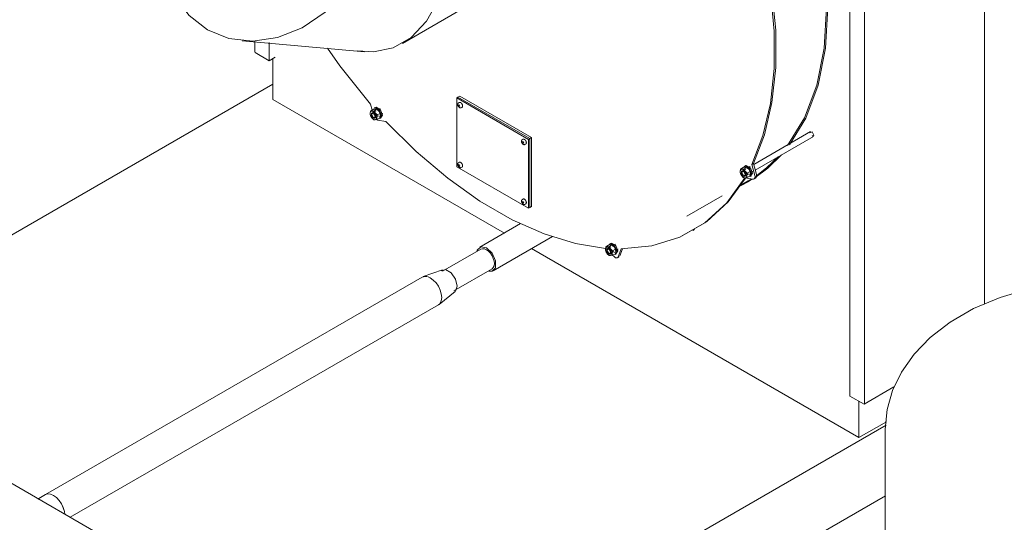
# Model space of a CAD drawing. Header units: metres. Extents: x -54598 to 1827199, y -329446 to -256744.
# Tile 290 of 474: x 195783 to 197531, y -287510 to -286617. Entities that reach past the tile are written whole.
import ezdxf

# ---------------------------------------------------------------- set-up
doc = ezdxf.new("R2010")
doc.units = ezdxf.units.M
for name, color, linetype, lineweight in [('A-WALL', 113, 'Continuous', 20), ('G-IMPT', 8, 'Continuous', 9), ('M-EQPM', 7, 'Continuous', 20), ('M-HVAC-DUCT', 70, 'Continuous', 20), ('P-PIPE', 7, 'Continuous', 20)]:
    doc.layers.add(name, color=color, linetype=linetype, lineweight=lineweight)

# ---------------------------------------------------------------- blocks, each defined once
blk = doc.blocks.new('PREXTHERM RSW 1890 - Гайка 12_dwg-571543-AKS11')
at = {"layer": 'G-IMPT'}
for p, q in [((-26942.3, 7685.1), (-26947.3, 7682.2)), ((-26945, 7675.5), (-26946.2, 7674.8)), ((-26941.3, 7682.8), (-26941.4, 7680.5)), ((-26941.3, 7682.8), (-26936.2, 7685.7)), ((-26935.2, 7675.2), (-26930.2, 7678.1)), ((-26936.4, 7670), (-26938, 7672.6)), ((-26935.2, 7667.2), (-26930.2, 7670.1))]:
    blk.add_line(p, q, dxfattribs=at)
for points in [[(-26947.3, 7682.2, 0), (-26947.8, 7677.9, 0), (-26947.3, 7674.2, 0)], [(-26941.9, 7681, 0), (-26944.5, 7681.8, 0), (-26946.5, 7681.1, 0), (-26947.6, 7679.1, 0), (-26947.6, 7676.1, 0), (-26946.5, 7672.7, 0), (-26944.4, 7669.7, 0), (-26941.9, 7667.6, 0)], [(-26941.3, 7682.8, 0), (-26944.8, 7682.2, 0), (-26947.3, 7682.2, 0)], [(-26947.3, 7674.2, 0), (-26944.8, 7670.1, 0), (-26941.3, 7666.6, 0)], [(-26941.9, 7678.7, 0), (-26943.2, 7679.2, 0), (-26944.4, 7679.1, 0), (-26945.2, 7678.4, 0), (-26945.7, 7677.2, 0), (-26945.7, 7675.7, 0), (-26945.2, 7674, 0), (-26944.4, 7672.4, 0), (-26943.2, 7670.9, 0), (-26941.9, 7669.9, 0)], [(-26942.3, 7685.1, 0), (-26938.7, 7685.7, 0), (-26936.2, 7685.7, 0)], [(-26942, 7678.5, 0), (-26941.7, 7681.4, 0), (-26941.8, 7682.6, 0)], [(-26941.9, 7681, 0), (-26939.4, 7678.9, 0), (-26937.4, 7675.9, 0), (-26936.2, 7672.5, 0), (-26936.2, 7669.5, 0), (-26937.4, 7667.5, 0), (-26939.4, 7666.8, 0), (-26941.9, 7667.6, 0)], [(-26938.2, 7672.9, 0), (-26938.6, 7674.6, 0), (-26939.5, 7676.3, 0), (-26940.6, 7677.7, 0), (-26941.9, 7678.7, 0)], [(-26935.2, 7675.2, 0), (-26938.8, 7678.7, 0), (-26941.3, 7682.8, 0)], [(-26936.2, 7685.7, 0), (-26932.7, 7682.2, 0), (-26930.2, 7678.1, 0)], [(-26935.2, 7667.2, 0), (-26935.8, 7670.9, 0), (-26935.2, 7675.2, 0)], [(-26930.2, 7678.1, 0), (-26929.6, 7674.4, 0), (-26930.2, 7670.1, 0)], [(-26941.9, 7669.9, 0), (-26940.6, 7669.4, 0), (-26939.5, 7669.5, 0), (-26938.6, 7670.2, 0), (-26938.2, 7671.4, 0), (-26938.1, 7672.1, 0)], [(-26941.3, 7666.6, 0), (-26938.8, 7666.6, 0), (-26935.2, 7667.2, 0)]]:
    blk.add_polyline3d(points, dxfattribs=at)
blk = doc.blocks.new('PREXTHERM RSW 1890 - Гайка 12_dwg-V1-AKS11')
at = {"layer": 'G-IMPT'}
for p, q in [((-27360, 7926.3), (-27365.1, 7923.4)), ((-27359, 7924), (-27359.1, 7921.7)), ((-27359, 7924), (-27354, 7926.9)), ((-27353, 7916.4), (-27347.9, 7919.3)), ((-27362.7, 7916.7), (-27363.9, 7916)), ((-27354.2, 7911.2), (-27355.7, 7913.8)), ((-27353, 7908.4), (-27347.9, 7911.3))]:
    blk.add_line(p, q, dxfattribs=at)
for points in [[(-27365.1, 7923.4, 0), (-27365.6, 7919.1, 0), (-27365.1, 7915.4, 0)], [(-27359.7, 7922.2, 0), (-27362.2, 7923, 0), (-27364.3, 7922.3, 0), (-27365.4, 7920.3, 0), (-27365.4, 7917.3, 0), (-27364.3, 7913.9, 0), (-27362.2, 7910.9, 0), (-27359.7, 7908.8, 0)], [(-27359, 7924, 0), (-27362.6, 7923.4, 0), (-27365.1, 7923.4, 0)], [(-27359.7, 7919.9, 0), (-27361, 7920.4, 0), (-27362.2, 7920.3, 0), (-27363, 7919.6, 0), (-27363.5, 7918.4, 0), (-27363.5, 7916.9, 0), (-27363, 7915.2, 0), (-27362.2, 7913.6, 0), (-27361, 7912.1, 0), (-27359.7, 7911.1, 0)], [(-27360, 7926.3, 0), (-27356.5, 7926.9, 0), (-27354, 7926.9, 0)], [(-27359.8, 7919.7, 0), (-27359.5, 7922.6, 0), (-27359.6, 7923.8, 0)], [(-27359.7, 7922.2, 0), (-27357.2, 7920.1, 0), (-27355.1, 7917.1, 0), (-27354, 7913.7, 0), (-27354, 7910.7, 0), (-27355.1, 7908.7, 0), (-27357.2, 7908, 0), (-27359.7, 7908.8, 0)], [(-27355.9, 7914.1, 0), (-27356.4, 7915.8, 0), (-27357.2, 7917.5, 0), (-27358.4, 7918.9, 0), (-27359.7, 7919.9, 0)], [(-27353, 7916.4, 0), (-27356.5, 7919.9, 0), (-27359, 7924, 0)], [(-27354, 7926.9, 0), (-27350.4, 7923.4, 0), (-27347.9, 7919.3, 0)], [(-27347.9, 7919.3, 0), (-27347.4, 7915.6, 0), (-27347.9, 7911.3, 0)], [(-27365.1, 7915.4, 0), (-27362.6, 7911.3, 0), (-27359, 7907.8, 0)], [(-27359.7, 7911.1, 0), (-27358.4, 7910.6, 0), (-27357.2, 7910.7, 0), (-27356.4, 7911.4, 0), (-27355.9, 7912.6, 0), (-27355.9, 7913.3, 0)], [(-27359, 7907.8, 0), (-27356.6, 7907.8, 0), (-27353, 7908.4, 0)], [(-27353, 7908.4, 0), (-27353.5, 7912.1, 0), (-27353, 7916.4, 0)]]:
    blk.add_polyline3d(points, dxfattribs=at)
blk = doc.blocks.new('PREXTHERM RSW 1890 - Гайка 12_dwg-V2-AKS11')
at = {"layer": 'G-IMPT'}
for p, q in [((-26703.2, 7823.2), (-26708.2, 7820.2)), ((-26705.9, 7813.5), (-26707.1, 7812.8)), ((-26702.2, 7820.8), (-26702.3, 7818.6)), ((-26702.2, 7820.8), (-26697.1, 7823.7)), ((-26696.1, 7813.3), (-26691.1, 7816.2)), ((-26697.4, 7808), (-26698.9, 7810.7)), ((-26696.1, 7805.2), (-26691.1, 7808.1))]:
    blk.add_line(p, q, dxfattribs=at)
for points in [[(-26708.2, 7820.2, 0), (-26708.8, 7815.9, 0), (-26708.2, 7812.2, 0)], [(-26702.9, 7819.1, 0), (-26705.4, 7819.9, 0), (-26707.4, 7819.2, 0), (-26708.5, 7817.1, 0), (-26708.5, 7814.1, 0), (-26707.4, 7810.8, 0), (-26705.4, 7807.7, 0), (-26702.9, 7805.6, 0)], [(-26702.2, 7820.8, 0), (-26705.7, 7820.2, 0), (-26708.2, 7820.2, 0)], [(-26702.9, 7816.7, 0), (-26704.2, 7817.2, 0), (-26705.3, 7817.1, 0), (-26706.2, 7816.5, 0), (-26706.6, 7815.3, 0), (-26706.6, 7813.7, 0), (-26706.2, 7812, 0), (-26705.3, 7810.4, 0), (-26704.2, 7808.9, 0), (-26702.9, 7807.9, 0)], [(-26703.2, 7823.2, 0), (-26699.6, 7823.7, 0), (-26697.1, 7823.7, 0)], [(-26703, 7816.5, 0), (-26702.7, 7819.4, 0), (-26702.7, 7820.6, 0)], [(-26702.9, 7819.1, 0), (-26700.3, 7817, 0), (-26698.3, 7813.9, 0), (-26697.2, 7810.6, 0), (-26697.2, 7807.6, 0), (-26698.3, 7805.5, 0), (-26700.3, 7804.8, 0), (-26702.9, 7805.6, 0)], [(-26699.1, 7810.9, 0), (-26699.5, 7812.6, 0), (-26700.4, 7814.3, 0), (-26701.5, 7815.7, 0), (-26702.9, 7816.7, 0)], [(-26696.1, 7813.3, 0), (-26699.7, 7816.7, 0), (-26702.2, 7820.8, 0)], [(-26697.1, 7823.7, 0), (-26693.6, 7820.3, 0), (-26691.1, 7816.2, 0)], [(-26696.1, 7805.2, 0), (-26696.7, 7808.9, 0), (-26696.1, 7813.3, 0)], [(-26691.1, 7816.2, 0), (-26690.6, 7812.5, 0), (-26691.1, 7808.1, 0)], [(-26708.2, 7812.2, 0), (-26705.8, 7808.1, 0), (-26703.4, 7805.6, 0)], [(-26702.9, 7807.9, 0), (-26701.5, 7807.4, 0), (-26700.4, 7807.5, 0), (-26699.5, 7808.2, 0), (-26699.1, 7809.4, 0), (-26699, 7810.1, 0)], [(-26702.2, 7804.7, 0), (-26699.7, 7804.6, 0), (-26696.1, 7805.2, 0)]]:
    blk.add_polyline3d(points, dxfattribs=at)
blk = doc.blocks.new('PREXTHERM RSW 1890 - PREXTHERM RSW 1890-566327-AKS11')
at = {"layer": 'M-EQPM'}
for p, q in [((-26513.8, 8671.4), (-26513.8, 7417.3)), ((-26488.3, 7403.2), (-26488.3, 8656.1)), ((-27570.5, 8047.1), (-27570.5, 8028)), ((-27545, 8012.7), (-27545, 8044.8)), ((-27569.9, 8027.1), (-27545, 8012.7)), ((-27534.1, 8019), (-27545, 8012.7)), ((-27538.2, 7944), (-27538.2, 8016.6)), ((-27538.2, 7944), (-27127.2, 7706.7)), ((-27365.1, 7935.7), (-27362.2, 7925.1)), ((-27209.7, 7947.8), (-27211.8, 7946.6)), ((-27084.6, 7873.1), (-27211.8, 7946.6)), ((-27211.8, 7946.6), (-27211.8, 7824.1)), ((-27206.2, 7949.9), (-27209.7, 7947.8)), ((-27209.7, 7947.8), (-27082.4, 7874.4)), ((-27082.4, 7874.4), (-27209.7, 7947.8)), ((-27207.8, 7938.4), (-27209.1, 7937.4)), ((-27206.2, 7949.9), (-27078.9, 7876.4)), ((-27355.8, 7923.5), (-27362.2, 7919.8)), ((-27361, 7920.4), (-27360.6, 7919)), ((-27360, 7923.8), (-27359.9, 7921.9)), ((-27358.2, 7920.7), (-27358.3, 7922)), ((-27356.5, 7929.5), (-27357.9, 7928.7)), ((-27356.1, 7925.7), (-27356.8, 7925.2)), ((-27348.1, 7928), (-27353.7, 7924.7)), ((-27348.7, 7916.1), (-27343.1, 7919.3)), ((-27204.3, 7929.1), (-27202.8, 7929.8)), ((-27357.2, 7911.2), (-27350.8, 7914.9)), ((-27353.9, 7907.7), (-27352.4, 7907.3)), ((-27352.4, 7907.3), (-27337.5, 7904.9)), ((-27349.8, 7913.1), (-27349.1, 7913.5)), ((-27348.9, 7910), (-27345.2, 7915.3)), ((-27347.5, 7910.8), (-27343.8, 7916.1)), ((-27347.4, 7910.5), (-27346, 7911.3)), ((-26583.7, 7886.9), (-26684.7, 7828.6)), ((-27094.6, 7873), (-27096, 7872.1)), ((-27084.6, 7873.1), (-27082.4, 7874.4)), ((-27084.6, 7750.7), (-27084.6, 7873.1)), ((-27082.4, 7874.4), (-27078.9, 7876.4)), ((-27082.4, 7874.4), (-27082.4, 7751.9)), ((-27082.4, 7751.9), (-27082.4, 7874.4)), ((-27078.9, 7876.4), (-27078.9, 7753.9)), ((-26682.1, 7818.6), (-26578.7, 7878.2)), ((-26581.2, 7878.5), (-26577.7, 7880.5)), ((-27091.2, 7863.8), (-27089.7, 7864.5)), ((-27207.8, 7832.2), (-27209.1, 7831.3)), ((-27211.8, 7824.1), (-27084.6, 7750.7)), ((-27204.3, 7823), (-27202.8, 7823.6)), ((-26699, 7820.3), (-26705.4, 7816.7)), ((-26703.2, 7820.6), (-26703, 7818.8)), ((-26701.3, 7817.6), (-26701.4, 7818.9)), ((-26699.6, 7826.3), (-26701, 7825.5)), ((-26699.3, 7822.5), (-26700, 7822.1)), ((-26691.2, 7824.8), (-26696.9, 7821.6)), ((-26691.9, 7812.9), (-26686.2, 7816.2)), ((-26685.2, 7830.3), (-26688, 7828.7)), ((-26682.7, 7808.8), (-26688, 7828.7)), ((-26685.2, 7830.3), (-26679.9, 7810.4)), ((-26708.8, 7791.2), (-26694.6, 7799.4)), ((-26706.2, 7793.1), (-26689.3, 7802.5)), ((-26700.7, 7804.7), (-26686.1, 7802.4)), ((-26700.4, 7808), (-26694, 7811.7)), ((-26693.4, 7798.4), (-26692.4, 7799)), ((-26693, 7809.9), (-26692.3, 7810.4)), ((-26692.1, 7806.9), (-26688.4, 7812.1)), ((-26690.7, 7807.7), (-26686.9, 7813)), ((-26690.5, 7807.3), (-26689.1, 7808.1)), ((-26684, 7802.7), (-26681.2, 7804.3)), ((-27094.6, 7766.9), (-27096, 7765.9)), ((-26803.5, 7736.5), (-26740.9, 7772.6)), ((-27091.2, 7757.7), (-27089.7, 7758.3)), ((-27082.4, 7751.9), (-27084.6, 7750.7)), ((-27078.9, 7753.9), (-27082.4, 7751.9)), ((-27098.5, 7723.6), (-27171.2, 7681.6)), ((-26792.5, 7711.2), (-26789.7, 7712.8)), ((-27147.1, 7639.7), (-27041.8, 7700.5)), ((-27079.4, 7679.1), (-26498, 7343.4)), ((-26946.6, 7678.8), (-26944.6, 7676.8)), ((-26938.1, 7682.3), (-26944.4, 7678.6)), ((-26942.3, 7682.6), (-26942.1, 7680.7)), ((-26938.7, 7688.3), (-26940.1, 7687.5)), ((-26939.4, 7670), (-26933.1, 7673.7)), ((-26938.4, 7684.5), (-26939.1, 7684)), ((-26930.3, 7686.8), (-26935.9, 7683.5)), ((-26931.1, 7668.8), (-26927.4, 7674.1)), ((-26930.9, 7674.9), (-26925.3, 7678.1)), ((-26929.7, 7669.6), (-26926, 7674.9)), ((-26925.5, 7664.7), (-26920.2, 7678.4)), ((-26917.9, 7678.7), (-26922.6, 7666.3)), ((-26939.4, 7671.7), (-26937.7, 7669.9)), ((-26935.3, 7667.5), (-26932.7, 7664.9)), ((-26932.1, 7671.9), (-26931.4, 7672.3)), ((-26929.6, 7669.3), (-26928.2, 7670.1)), ((-26926.8, 7663), (-26923.9, 7664.7)), ((-26488.5, 7402.9), (-26435.7, 7433.4)), ((-26513.8, 7417.3), (-26488.9, 7402.9)), ((-26498, 7408.2), (-26498, 7343.4)), ((-26498, 7343.4), (-26449, 7371.7))]:
    blk.add_line(p, q, dxfattribs=at)
for points in [[(-26688, 7828.7, 0), (-26668.4, 7879.7, 0), (-26655.1, 7936.7, 0), (-26648.5, 7998.7, 0), (-26648.5, 8065.1, 0), (-26655.1, 8134.9, 0), (-26668.4, 8207.2, 0), (-26688, 8280.9, 0)], [(-26685.2, 8282.5, 0), (-26665.6, 8208.8, 0), (-26652.3, 8136.5, 0), (-26645.6, 8066.8, 0), (-26645.6, 8000.4, 0), (-26652.3, 7938.3, 0), (-26665.6, 7881.3, 0), (-26685.2, 7830.3, 0)], [(-26624.5, 7861.9, 0), (-26594.7, 7911.2, 0), (-26572.9, 7969.3, 0), (-26559.7, 8035, 0), (-26555.3, 8107.3, 0)], [(-26620.9, 7863.5, 0), (-26592.3, 7911, 0), (-26570.5, 7969.2, 0), (-26557.3, 8035.1, 0), (-26552.9, 8107.5, 0)], [(-27441.5, 8035, 0), (-27419.3, 8003.7, 0), (-27365.1, 7935.7, 0)], [(-27209.1, 7937.4, 0), (-27209.2, 7937.3, 0), (-27209.3, 7937.2, 0), (-27209.4, 7937.1, 0), (-27209.5, 7937, 0), (-27209.6, 7936.9, 0), (-27209.7, 7936.8, 0), (-27209.8, 7936.6, 0), (-27209.8, 7936.5, 0), (-27209.9, 7936.4, 0), (-27209.9, 7936.2, 0), (-27210, 7936.1, 0), (-27210, 7935.9, 0), (-27210.1, 7935.8, 0), (-27210.1, 7935.7, 0), (-27210.1, 7935.5, 0), (-27210.1, 7935.3, 0), (-27210.1, 7935.2, 0), (-27210.1, 7935, 0), (-27210.1, 7934.9, 0), (-27210.1, 7934.7, 0), (-27210.1, 7934.6, 0), (-27210.1, 7934.4, 0), (-27210.1, 7934.2, 0), (-27210, 7934.1, 0), (-27210, 7933.9, 0), (-27210, 7933.7, 0), (-27209.9, 7933.6, 0), (-27209.9, 7933.4, 0), (-27209.8, 7933.2, 0), (-27209.8, 7933.1, 0), (-27209.7, 7932.9, 0), (-27209.6, 7932.7, 0), (-27209.6, 7932.6, 0), (-27209.5, 7932.4, 0), (-27209.4, 7932.3, 0), (-27209.3, 7932.1, 0), (-27209.3, 7931.9, 0), (-27209.2, 7931.8, 0), (-27209.1, 7931.6, 0), (-27209, 7931.5, 0), (-27208.9, 7931.3, 0), (-27208.8, 7931.2, 0), (-27208.7, 7931, 0), (-27208.6, 7930.9, 0), (-27208.5, 7930.8, 0), (-27208.4, 7930.6, 0), (-27208.2, 7930.5, 0), (-27208.1, 7930.4, 0), (-27208, 7930.3, 0), (-27207.9, 7930.1, 0), (-27207.7, 7930, 0), (-27207.6, 7929.9, 0), (-27207.5, 7929.8, 0), (-27207.4, 7929.7, 0), (-27207.2, 7929.6, 0), (-27207.1, 7929.5, 0), (-27207, 7929.4, 0), (-27206.9, 7929.4, 0)], [(-27207.8, 7938.4, 0), (-27207.7, 7938.4, 0), (-27207.5, 7938.5, 0), (-27207.4, 7938.6, 0), (-27207.3, 7938.6, 0), (-27207.2, 7938.7, 0), (-27207, 7938.7, 0), (-27206.9, 7938.7, 0), (-27206.7, 7938.7, 0), (-27206.6, 7938.7, 0), (-27206.5, 7938.7, 0), (-27206.3, 7938.7, 0), (-27206.2, 7938.7, 0), (-27206, 7938.7, 0), (-27205.9, 7938.7, 0), (-27205.7, 7938.6, 0), (-27205.6, 7938.6, 0), (-27205.5, 7938.5, 0), (-27205.3, 7938.5, 0), (-27205.2, 7938.4, 0), (-27205, 7938.3, 0), (-27204.9, 7938.3, 0), (-27204.9, 7938.2, 0)], [(-27202.8, 7929.8, 0), (-27202.7, 7929.8, 0), (-27202.6, 7929.9, 0), (-27202.5, 7930, 0), (-27202.4, 7930.1, 0), (-27202.3, 7930.2, 0), (-27202.2, 7930.3, 0), (-27202.1, 7930.4, 0), (-27202, 7930.5, 0), (-27201.9, 7930.6, 0), (-27201.8, 7930.7, 0), (-27201.8, 7930.9, 0), (-27201.7, 7931, 0), (-27201.7, 7931.1, 0), (-27201.6, 7931.3, 0), (-27201.6, 7931.4, 0), (-27201.5, 7931.6, 0), (-27201.5, 7931.7, 0), (-27201.5, 7931.9, 0), (-27201.5, 7932, 0), (-27201.5, 7932.2, 0), (-27201.5, 7932.3, 0), (-27201.5, 7932.5, 0), (-27201.5, 7932.7, 0), (-27201.5, 7932.8, 0), (-27201.5, 7933, 0), (-27201.5, 7933.2, 0), (-27201.6, 7933.3, 0), (-27201.6, 7933.5, 0), (-27201.6, 7933.7, 0), (-27201.7, 7933.9, 0), (-27201.7, 7934, 0), (-27201.8, 7934.2, 0), (-27201.9, 7934.4, 0), (-27201.9, 7934.6, 0), (-27202, 7934.7, 0), (-27202.1, 7934.9, 0), (-27202.1, 7935.1, 0), (-27202.2, 7935.2, 0), (-27202.3, 7935.4, 0), (-27202.4, 7935.6, 0), (-27202.5, 7935.7, 0), (-27202.6, 7935.9, 0), (-27202.7, 7936.1, 0), (-27202.8, 7936.2, 0), (-27202.9, 7936.4, 0), (-27203, 7936.5, 0), (-27203.1, 7936.7, 0), (-27203.2, 7936.8, 0), (-27203.4, 7937, 0), (-27203.5, 7937.1, 0), (-27203.6, 7937.2, 0), (-27203.7, 7937.4, 0), (-27203.9, 7937.5, 0), (-27204, 7937.6, 0), (-27204.1, 7937.7, 0), (-27204.3, 7937.8, 0), (-27204.4, 7937.9, 0), (-27204.5, 7938, 0), (-27204.7, 7938.1, 0), (-27204.8, 7938.2, 0), (-27204.9, 7938.2, 0)], [(-27356.2, 7913.5, 0), (-27359.7, 7919.6, 0), (-27363.2, 7917.6, 0)], [(-27345.2, 7915.3, 0), (-27348.9, 7924.9, 0), (-27356.3, 7929.2, 0), (-27359, 7927.6, 0)], [(-27343.8, 7916.1, 0), (-27347.5, 7925.7, 0), (-27354.9, 7930, 0), (-27356.2, 7929.6, 0)], [(-27207.5, 7934.3, 0), (-27208.8, 7933.6, 0), (-27207.5, 7931.3, 0)], [(-27207.5, 7931.3, 0), (-27206.2, 7932, 0), (-27207.5, 7934.3, 0)], [(-27204.3, 7929.1, 0), (-27204.5, 7929.1, 0), (-27204.6, 7929, 0), (-27204.7, 7929, 0), (-27204.9, 7929, 0), (-27205, 7928.9, 0), (-27205.2, 7928.9, 0), (-27205.3, 7928.9, 0), (-27205.5, 7928.9, 0), (-27205.6, 7928.9, 0), (-27205.7, 7929, 0), (-27205.9, 7929, 0), (-27206, 7929, 0), (-27206.2, 7929.1, 0), (-27206.3, 7929.1, 0), (-27206.5, 7929.2, 0), (-27206.6, 7929.3, 0), (-27206.7, 7929.3, 0), (-27206.9, 7929.4, 0), (-27206.9, 7929.4, 0)], [(-27363.2, 7917.6, 0), (-27359.7, 7911.4, 0), (-27356.2, 7913.5, 0)], [(-27337.5, 7904.9, 0), (-27283.7, 7851.3, 0), (-27228, 7803.9, 0), (-27171.1, 7763.4, 0), (-27113.8, 7730.3, 0), (-27056.9, 7705.1, 0), (-27001.2, 7688.1, 0), (-26947.6, 7679.5, 0)], [(-26577.7, 7880.5, 0), (-26581.2, 7886.6, 0), (-26584.8, 7884.6, 0)], [(-27096, 7872.1, 0), (-27096.1, 7872, 0), (-27096.2, 7871.9, 0), (-27096.3, 7871.8, 0), (-27096.4, 7871.7, 0), (-27096.5, 7871.6, 0), (-27096.5, 7871.4, 0), (-27096.6, 7871.3, 0), (-27096.7, 7871.2, 0), (-27096.7, 7871, 0), (-27096.8, 7870.9, 0), (-27096.8, 7870.8, 0), (-27096.9, 7870.6, 0), (-27096.9, 7870.5, 0), (-27096.9, 7870.3, 0), (-27097, 7870.2, 0), (-27097, 7870, 0), (-27097, 7869.9, 0), (-27097, 7869.7, 0), (-27097, 7869.6, 0), (-27097, 7869.4, 0), (-27097, 7869.2, 0), (-27097, 7869.1, 0), (-27096.9, 7868.9, 0), (-27096.9, 7868.7, 0), (-27096.9, 7868.6, 0), (-27096.8, 7868.4, 0), (-27096.8, 7868.3, 0), (-27096.7, 7868.1, 0), (-27096.7, 7867.9, 0), (-27096.6, 7867.8, 0), (-27096.6, 7867.6, 0), (-27096.5, 7867.4, 0), (-27096.4, 7867.3, 0), (-27096.4, 7867.1, 0), (-27096.3, 7866.9, 0), (-27096.2, 7866.8, 0), (-27096.1, 7866.6, 0), (-27096, 7866.5, 0), (-27095.9, 7866.3, 0), (-27095.9, 7866.2, 0), (-27095.8, 7866, 0), (-27095.7, 7865.9, 0), (-27095.5, 7865.7, 0), (-27095.4, 7865.6, 0), (-27095.3, 7865.5, 0), (-27095.2, 7865.3, 0), (-27095.1, 7865.2, 0), (-27095, 7865.1, 0), (-27094.9, 7864.9, 0), (-27094.7, 7864.8, 0), (-27094.6, 7864.7, 0), (-27094.5, 7864.6, 0), (-27094.4, 7864.5, 0), (-27094.2, 7864.4, 0), (-27094.1, 7864.3, 0), (-27094, 7864.2, 0), (-27093.8, 7864.1, 0), (-27093.8, 7864.1, 0)], [(-27094.4, 7869, 0), (-27095.7, 7868.3, 0), (-27094.4, 7865.9, 0)], [(-27094.6, 7873, 0), (-27094.5, 7873.1, 0), (-27094.4, 7873.2, 0), (-27094.3, 7873.2, 0), (-27094.2, 7873.3, 0), (-27094, 7873.3, 0), (-27093.9, 7873.4, 0), (-27093.7, 7873.4, 0), (-27093.6, 7873.4, 0), (-27093.5, 7873.4, 0), (-27093.3, 7873.4, 0), (-27093.2, 7873.4, 0), (-27093, 7873.4, 0), (-27092.9, 7873.4, 0), (-27092.8, 7873.3, 0), (-27092.6, 7873.3, 0), (-27092.5, 7873.3, 0), (-27092.3, 7873.2, 0), (-27092.2, 7873.1, 0), (-27092, 7873.1, 0), (-27091.9, 7873, 0), (-27091.8, 7872.9, 0), (-27091.7, 7872.9, 0)], [(-27094.4, 7865.9, 0), (-27093, 7866.7, 0), (-27094.4, 7869, 0)], [(-27089.7, 7864.5, 0), (-27089.6, 7864.5, 0), (-27089.4, 7864.6, 0), (-27089.3, 7864.7, 0), (-27089.2, 7864.8, 0), (-27089.1, 7864.8, 0), (-27089, 7864.9, 0), (-27088.9, 7865.1, 0), (-27088.9, 7865.2, 0), (-27088.8, 7865.3, 0), (-27088.7, 7865.4, 0), (-27088.6, 7865.5, 0), (-27088.6, 7865.7, 0), (-27088.5, 7865.8, 0), (-27088.5, 7865.9, 0), (-27088.4, 7866.1, 0), (-27088.4, 7866.2, 0), (-27088.4, 7866.4, 0), (-27088.4, 7866.5, 0), (-27088.3, 7866.7, 0), (-27088.3, 7866.9, 0), (-27088.3, 7867, 0), (-27088.3, 7867.2, 0), (-27088.3, 7867.3, 0), (-27088.4, 7867.5, 0), (-27088.4, 7867.7, 0), (-27088.4, 7867.9, 0), (-27088.4, 7868, 0), (-27088.5, 7868.2, 0), (-27088.5, 7868.4, 0), (-27088.6, 7868.5, 0), (-27088.6, 7868.7, 0), (-27088.7, 7868.9, 0), (-27088.7, 7869.1, 0), (-27088.8, 7869.2, 0), (-27088.8, 7869.4, 0), (-27088.9, 7869.6, 0), (-27089, 7869.8, 0), (-27089.1, 7869.9, 0), (-27089.2, 7870.1, 0), (-27089.3, 7870.3, 0), (-27089.4, 7870.4, 0), (-27089.4, 7870.6, 0), (-27089.5, 7870.8, 0), (-27089.7, 7870.9, 0), (-27089.8, 7871.1, 0), (-27089.9, 7871.2, 0), (-27090, 7871.4, 0), (-27090.1, 7871.5, 0), (-27090.2, 7871.6, 0), (-27090.3, 7871.8, 0), (-27090.5, 7871.9, 0), (-27090.6, 7872, 0), (-27090.7, 7872.2, 0), (-27090.9, 7872.3, 0), (-27091, 7872.4, 0), (-27091.1, 7872.5, 0), (-27091.3, 7872.6, 0), (-27091.4, 7872.7, 0), (-27091.5, 7872.8, 0), (-27091.7, 7872.9, 0), (-27091.7, 7872.9, 0)], [(-27091.2, 7863.8, 0), (-27091.3, 7863.7, 0), (-27091.5, 7863.7, 0), (-27091.6, 7863.7, 0), (-27091.7, 7863.6, 0), (-27091.9, 7863.6, 0), (-27092, 7863.6, 0), (-27092.2, 7863.6, 0), (-27092.3, 7863.6, 0), (-27092.5, 7863.6, 0), (-27092.6, 7863.7, 0), (-27092.8, 7863.7, 0), (-27092.9, 7863.7, 0), (-27093, 7863.8, 0), (-27093.2, 7863.8, 0), (-27093.3, 7863.9, 0), (-27093.5, 7863.9, 0), (-27093.6, 7864, 0), (-27093.7, 7864.1, 0), (-27093.8, 7864.1, 0)], [(-27209.1, 7831.3, 0), (-27209.2, 7831.2, 0), (-27209.3, 7831.1, 0), (-27209.4, 7831, 0), (-27209.5, 7830.9, 0), (-27209.6, 7830.7, 0), (-27209.7, 7830.6, 0), (-27209.8, 7830.5, 0), (-27209.8, 7830.4, 0), (-27209.9, 7830.2, 0), (-27209.9, 7830.1, 0), (-27210, 7829.9, 0), (-27210, 7829.8, 0), (-27210.1, 7829.7, 0), (-27210.1, 7829.5, 0), (-27210.1, 7829.4, 0), (-27210.1, 7829.2, 0), (-27210.1, 7829, 0), (-27210.1, 7828.9, 0), (-27210.1, 7828.7, 0), (-27210.1, 7828.6, 0), (-27210.1, 7828.4, 0), (-27210.1, 7828.2, 0), (-27210.1, 7828.1, 0), (-27210, 7827.9, 0), (-27210, 7827.8, 0), (-27210, 7827.6, 0), (-27209.9, 7827.4, 0), (-27209.9, 7827.3, 0), (-27209.8, 7827.1, 0), (-27209.8, 7826.9, 0), (-27209.7, 7826.8, 0), (-27209.6, 7826.6, 0), (-27209.6, 7826.4, 0), (-27209.5, 7826.3, 0), (-27209.4, 7826.1, 0), (-27209.3, 7826, 0), (-27209.3, 7825.8, 0), (-27209.2, 7825.6, 0), (-27209.1, 7825.5, 0), (-27209, 7825.3, 0), (-27208.9, 7825.2, 0), (-27208.8, 7825, 0), (-27208.7, 7824.9, 0), (-27208.6, 7824.8, 0), (-27208.5, 7824.6, 0), (-27208.4, 7824.5, 0), (-27208.2, 7824.4, 0), (-27208.1, 7824.2, 0), (-27208, 7824.1, 0), (-27207.9, 7824, 0), (-27207.7, 7823.9, 0), (-27207.6, 7823.8, 0), (-27207.5, 7823.7, 0), (-27207.4, 7823.6, 0), (-27207.2, 7823.5, 0), (-27207.1, 7823.4, 0), (-27207, 7823.3, 0), (-27206.9, 7823.3, 0)], [(-27207.8, 7832.2, 0), (-27207.7, 7832.3, 0), (-27207.5, 7832.4, 0), (-27207.4, 7832.4, 0), (-27207.3, 7832.5, 0), (-27207.2, 7832.5, 0), (-27207, 7832.5, 0), (-27206.9, 7832.6, 0), (-27206.7, 7832.6, 0), (-27206.6, 7832.6, 0), (-27206.5, 7832.6, 0), (-27206.3, 7832.6, 0), (-27206.2, 7832.6, 0), (-27206, 7832.5, 0), (-27205.9, 7832.5, 0), (-27205.7, 7832.5, 0), (-27205.6, 7832.4, 0), (-27205.5, 7832.4, 0), (-27205.3, 7832.3, 0), (-27205.2, 7832.3, 0), (-27205, 7832.2, 0), (-27204.9, 7832.1, 0), (-27204.9, 7832.1, 0)], [(-27202.8, 7823.6, 0), (-27202.7, 7823.7, 0), (-27202.6, 7823.8, 0), (-27202.5, 7823.8, 0), (-27202.4, 7823.9, 0), (-27202.3, 7824, 0), (-27202.2, 7824.1, 0), (-27202.1, 7824.2, 0), (-27202, 7824.3, 0), (-27201.9, 7824.5, 0), (-27201.8, 7824.6, 0), (-27201.8, 7824.7, 0), (-27201.7, 7824.8, 0), (-27201.7, 7825, 0), (-27201.6, 7825.1, 0), (-27201.6, 7825.3, 0), (-27201.5, 7825.4, 0), (-27201.5, 7825.6, 0), (-27201.5, 7825.7, 0), (-27201.5, 7825.9, 0), (-27201.5, 7826, 0), (-27201.5, 7826.2, 0), (-27201.5, 7826.4, 0), (-27201.5, 7826.5, 0), (-27201.5, 7826.7, 0), (-27201.5, 7826.9, 0), (-27201.5, 7827, 0), (-27201.6, 7827.2, 0), (-27201.6, 7827.4, 0), (-27201.6, 7827.5, 0), (-27201.7, 7827.7, 0), (-27201.7, 7827.9, 0), (-27201.8, 7828.1, 0), (-27201.9, 7828.2, 0), (-27201.9, 7828.4, 0), (-27202, 7828.6, 0), (-27202.1, 7828.8, 0), (-27202.1, 7828.9, 0), (-27202.2, 7829.1, 0), (-27202.3, 7829.3, 0), (-27202.4, 7829.4, 0), (-27202.5, 7829.6, 0), (-27202.6, 7829.8, 0), (-27202.7, 7829.9, 0), (-27202.8, 7830.1, 0), (-27202.9, 7830.2, 0), (-27203, 7830.4, 0), (-27203.1, 7830.5, 0), (-27203.2, 7830.7, 0), (-27203.4, 7830.8, 0), (-27203.5, 7831, 0), (-27203.6, 7831.1, 0), (-27203.7, 7831.2, 0), (-27203.9, 7831.3, 0), (-27204, 7831.5, 0), (-27204.1, 7831.6, 0), (-27204.3, 7831.7, 0), (-27204.4, 7831.8, 0), (-27204.5, 7831.9, 0), (-27204.7, 7832, 0), (-27204.8, 7832.1, 0), (-27204.9, 7832.1, 0)], [(-26682.8, 7804.9, 0), (-26659.7, 7821.9, 0), (-26635.6, 7845.4, 0)], [(-26679.3, 7809, 0), (-26661.9, 7822.3, 0), (-26641.2, 7842.1, 0)], [(-27207.5, 7828.2, 0), (-27208.8, 7827.4, 0), (-27207.5, 7825.1, 0)], [(-27207.5, 7825.1, 0), (-27206.2, 7825.9, 0), (-27207.5, 7828.2, 0)], [(-27204.3, 7823, 0), (-27204.5, 7822.9, 0), (-27204.6, 7822.9, 0), (-27204.7, 7822.8, 0), (-27204.9, 7822.8, 0), (-27205, 7822.8, 0), (-27205.2, 7822.8, 0), (-27205.3, 7822.8, 0), (-27205.5, 7822.8, 0), (-27205.6, 7822.8, 0), (-27205.7, 7822.8, 0), (-27205.9, 7822.9, 0), (-27206, 7822.9, 0), (-27206.2, 7822.9, 0), (-27206.3, 7823, 0), (-27206.5, 7823, 0), (-27206.6, 7823.1, 0), (-27206.7, 7823.2, 0), (-27206.9, 7823.3, 0), (-27206.9, 7823.3, 0)], [(-26699.3, 7810.3, 0), (-26702.9, 7816.4, 0), (-26706.4, 7814.4, 0)], [(-26706.4, 7814.4, 0), (-26702.9, 7808.3, 0), (-26699.3, 7810.3, 0)], [(-26688.4, 7812.1, 0), (-26692.1, 7821.7, 0), (-26699.5, 7826, 0), (-26702.2, 7824.5, 0)], [(-26686.9, 7813, 0), (-26690.7, 7822.5, 0), (-26698.1, 7826.8, 0), (-26699.4, 7826.4, 0)], [(-26920.2, 7678.4, 0), (-26865.8, 7683.8, 0), (-26815.8, 7699.4, 0), (-26771.2, 7725.1, 0), (-26732.7, 7760.4, 0), (-26700.7, 7804.7, 0)], [(-26699.1, 7804.2, 0), (-26729.8, 7762, 0), (-26768.4, 7726.7, 0), (-26812.9, 7701.1, 0)], [(-26693.4, 7798.4, 0), (-26707.2, 7791.1, 0), (-26709.6, 7790, 0)], [(-26708.7, 7790.5, 0), (-26704.1, 7792.7, 0), (-26687.1, 7802.2, 0)], [(-26686.1, 7802.4, 0), (-26684.8, 7802.4, 0), (-26683.7, 7802.9, 0), (-26682.9, 7803.9, 0), (-26682.5, 7805.3, 0), (-26682.4, 7806.9, 0), (-26682.7, 7808.8, 0)], [(-26679.9, 7810.4, 0), (-26679.6, 7808.6, 0), (-26679.6, 7806.9, 0), (-26680.1, 7805.5, 0), (-26680.9, 7804.6, 0), (-26682, 7804, 0), (-26683.3, 7804, 0)], [(-27096, 7765.9, 0), (-27096.1, 7765.8, 0), (-27096.2, 7765.7, 0), (-27096.3, 7765.6, 0), (-27096.4, 7765.5, 0), (-27096.5, 7765.4, 0), (-27096.5, 7765.3, 0), (-27096.6, 7765.2, 0), (-27096.7, 7765, 0), (-27096.7, 7764.9, 0), (-27096.8, 7764.8, 0), (-27096.8, 7764.6, 0), (-27096.9, 7764.5, 0), (-27096.9, 7764.3, 0), (-27096.9, 7764.2, 0), (-27097, 7764, 0), (-27097, 7763.9, 0), (-27097, 7763.7, 0), (-27097, 7763.6, 0), (-27097, 7763.4, 0), (-27097, 7763.3, 0), (-27097, 7763.1, 0), (-27097, 7762.9, 0), (-27096.9, 7762.8, 0), (-27096.9, 7762.6, 0), (-27096.9, 7762.4, 0), (-27096.8, 7762.3, 0), (-27096.8, 7762.1, 0), (-27096.7, 7761.9, 0), (-27096.7, 7761.8, 0), (-27096.6, 7761.6, 0), (-27096.6, 7761.4, 0), (-27096.5, 7761.3, 0), (-27096.4, 7761.1, 0), (-27096.4, 7761, 0), (-27096.3, 7760.8, 0), (-27096.2, 7760.6, 0), (-27096.1, 7760.5, 0), (-27096, 7760.3, 0), (-27095.9, 7760.2, 0), (-27095.9, 7760, 0), (-27095.8, 7759.9, 0), (-27095.7, 7759.7, 0), (-27095.5, 7759.6, 0), (-27095.4, 7759.4, 0), (-27095.3, 7759.3, 0), (-27095.2, 7759.2, 0), (-27095.1, 7759, 0), (-27095, 7758.9, 0), (-27094.9, 7758.8, 0), (-27094.7, 7758.7, 0), (-27094.6, 7758.6, 0), (-27094.5, 7758.5, 0), (-27094.4, 7758.4, 0), (-27094.2, 7758.3, 0), (-27094.1, 7758.2, 0), (-27094, 7758.1, 0), (-27093.8, 7758, 0), (-27093.8, 7758, 0)], [(-27094.4, 7762.9, 0), (-27095.7, 7762.1, 0), (-27094.4, 7759.8, 0)], [(-27094.6, 7766.9, 0), (-27094.5, 7767, 0), (-27094.4, 7767, 0), (-27094.3, 7767.1, 0), (-27094.2, 7767.1, 0), (-27094, 7767.2, 0), (-27093.9, 7767.2, 0), (-27093.7, 7767.2, 0), (-27093.6, 7767.3, 0), (-27093.5, 7767.3, 0), (-27093.3, 7767.3, 0), (-27093.2, 7767.3, 0), (-27093, 7767.2, 0), (-27092.9, 7767.2, 0), (-27092.8, 7767.2, 0), (-27092.6, 7767.2, 0), (-27092.5, 7767.1, 0), (-27092.3, 7767.1, 0), (-27092.2, 7767, 0), (-27092, 7766.9, 0), (-27091.9, 7766.9, 0), (-27091.8, 7766.8, 0), (-27091.7, 7766.8, 0)], [(-27094.4, 7759.8, 0), (-27093, 7760.6, 0), (-27094.4, 7762.9, 0)], [(-27089.7, 7758.3, 0), (-27089.6, 7758.4, 0), (-27089.4, 7758.5, 0), (-27089.3, 7758.5, 0), (-27089.2, 7758.6, 0), (-27089.1, 7758.7, 0), (-27089, 7758.8, 0), (-27088.9, 7758.9, 0), (-27088.9, 7759, 0), (-27088.8, 7759.1, 0), (-27088.7, 7759.3, 0), (-27088.6, 7759.4, 0), (-27088.6, 7759.5, 0), (-27088.5, 7759.7, 0), (-27088.5, 7759.8, 0), (-27088.4, 7759.9, 0), (-27088.4, 7760.1, 0), (-27088.4, 7760.2, 0), (-27088.4, 7760.4, 0), (-27088.3, 7760.5, 0), (-27088.3, 7760.7, 0), (-27088.3, 7760.9, 0), (-27088.3, 7761, 0), (-27088.3, 7761.2, 0), (-27088.4, 7761.4, 0), (-27088.4, 7761.5, 0), (-27088.4, 7761.7, 0), (-27088.4, 7761.9, 0), (-27088.5, 7762.1, 0), (-27088.5, 7762.2, 0), (-27088.6, 7762.4, 0), (-27088.6, 7762.6, 0), (-27088.7, 7762.7, 0), (-27088.7, 7762.9, 0), (-27088.8, 7763.1, 0), (-27088.8, 7763.3, 0), (-27088.9, 7763.4, 0), (-27089, 7763.6, 0), (-27089.1, 7763.8, 0), (-27089.2, 7764, 0), (-27089.3, 7764.1, 0), (-27089.4, 7764.3, 0), (-27089.4, 7764.4, 0), (-27089.5, 7764.6, 0), (-27089.7, 7764.8, 0), (-27089.8, 7764.9, 0), (-27089.9, 7765.1, 0), (-27090, 7765.2, 0), (-27090.1, 7765.4, 0), (-27090.2, 7765.5, 0), (-27090.3, 7765.6, 0), (-27090.5, 7765.8, 0), (-27090.6, 7765.9, 0), (-27090.7, 7766, 0), (-27090.9, 7766.1, 0), (-27091, 7766.3, 0), (-27091.1, 7766.4, 0), (-27091.3, 7766.5, 0), (-27091.4, 7766.6, 0), (-27091.5, 7766.7, 0), (-27091.7, 7766.7, 0), (-27091.7, 7766.8, 0)], [(-27091.2, 7757.7, 0), (-27091.3, 7757.6, 0), (-27091.5, 7757.6, 0), (-27091.6, 7757.5, 0), (-27091.7, 7757.5, 0), (-27091.9, 7757.5, 0), (-27092, 7757.5, 0), (-27092.2, 7757.5, 0), (-27092.3, 7757.5, 0), (-27092.5, 7757.5, 0), (-27092.6, 7757.5, 0), (-27092.8, 7757.5, 0), (-27092.9, 7757.6, 0), (-27093, 7757.6, 0), (-27093.2, 7757.7, 0), (-27093.3, 7757.7, 0), (-27093.5, 7757.8, 0), (-27093.6, 7757.9, 0), (-27093.7, 7757.9, 0), (-27093.8, 7758, 0)], [(-27159.2, 7680.4, 0), (-27169.2, 7682.4, 0), (-27175.4, 7676.1, 0), (-27175.8, 7674.6, 0)], [(-27154.7, 7639, 0), (-27149.1, 7638.9, 0), (-27142.9, 7645.2, 0), (-27142.9, 7657.4, 0), (-27149.1, 7670.8, 0), (-27159.2, 7680.4, 0)], [(-26938.4, 7672.3, 0), (-26941.9, 7678.4, 0), (-26945.5, 7676.4, 0)], [(-26945.5, 7676.4, 0), (-26941.9, 7670.2, 0), (-26938.4, 7672.3, 0)], [(-26927.4, 7674.1, 0), (-26931.1, 7683.7, 0), (-26938.6, 7688, 0), (-26941.3, 7686.4, 0)], [(-26926, 7674.9, 0), (-26929.7, 7684.5, 0), (-26937.2, 7688.8, 0), (-26938.4, 7688.4, 0)], [(-26932.7, 7664.9, 0), (-26931.2, 7663.7, 0), (-26929.8, 7663, 0), (-26928.4, 7662.7, 0), (-26927.1, 7662.9, 0), (-26926.1, 7663.5, 0), (-26925.5, 7664.7, 0)], [(-26923.3, 7665.2, 0), (-26924.3, 7664.5, 0), (-26925.5, 7664.3, 0)], [(-26488.9, 7402.9, 0), (-26488.7, 7402.8, 0), (-26488.6, 7402.8, 0), (-26488.5, 7402.9, 0), (-26488.4, 7402.9, 0), (-26488.3, 7403.1, 0), (-26488.3, 7403.2, 0)]]:
    blk.add_polyline3d(points, dxfattribs=at)
for name in ['PREXTHERM RSW 1890 - Гайка 12_dwg-V1-AKS11', 'PREXTHERM RSW 1890 - Гайка 12_dwg-V2-AKS11', 'PREXTHERM RSW 1890 - Гайка 12_dwg-571543-AKS11']:
    blk.add_blockref(name, (0, 0))
blk = doc.blocks.new('Reflex_N - Reflex N500 grey-V21-AKS11')
at = {"layer": 'M-EQPM', "color": 22}
blk.add_line((-26451.3, 7358.7), (-26451.3, 6632), dxfattribs=at)
blk.add_polyline3d([(-26451.3, 7358.7, 0), (-26448, 7393.1, 0), (-26438.5, 7426.9, 0), (-26422.5, 7459.8, 0), (-26400.1, 7491.4, 0), (-26371.2, 7521.2, 0), (-26335.9, 7548.5, 0), (-26294.4, 7572.6, 0), (-26247.4, 7592.5, 0), (-26195.6, 7607.5, 0), (-26140.2, 7617, 0), (-26082.8, 7620.3, 0), (-26025, 7617.3, 0), (-25968.6, 7607.9, 0), (-25915.3, 7592.5, 0), (-25866.5, 7571.8, 0), (-25847.2, 7561.4, 0)], dxfattribs=at)
blk = doc.blocks.new('ADSK_СтальСварка_Переход_ГОСТ17378-2001 - Исполнение 2-734125-AKS11')
at = {"layer": 'P-PIPE', "color": 22}
for p, q in [((-27236.9, 7641.6), (-27271.4, 7629.3)), ((-27211, 7612.3), (-27214, 7603.3)), ((-27243.3, 7580), (-27214.7, 7602.7)), ((-27243.3, 7580), (-27242.4, 7580.8))]:
    blk.add_line(p, q, dxfattribs=at)
blk.add_polyline3d([(-27239.8, 7639.8, 0), (-27231.8, 7641.8, 0), (-27222, 7636.2, 0), (-27214, 7624.9, 0), (-27211, 7612.3, 0)], dxfattribs=at)
blk = doc.blocks.new('ADSK_СтальСварка_Врезка - Врезка стальная-734108-AKS11')
at = {"layer": 'P-PIPE', "color": 22}
for p, q in [((-27951.1, 7237), (-27955.7, 7234.4)), ((-27942.1, 7242.2), (-27951.1, 7237))]:
    blk.add_line(p, q, dxfattribs=at)
blk.add_polyline3d([(-27942.1, 7242.2, 0), (-27938, 7243.5, 0), (-27933.1, 7243, 0), (-27927.9, 7240.8, 0), (-27922.7, 7237, 0), (-27917.8, 7231.8, 0), (-27913.6, 7225.7, 0), (-27910.4, 7219.1, 0), (-27908.4, 7212.3, 0), (-27907.8, 7207.7, 0)], dxfattribs=at)
blk = doc.blocks.new('ADSK_Отвод_Круглый - Стандарт-697106-AKS11')
at = {"layer": 'M-HVAC-DUCT', "color": 5}
for p, q in [((-27848.4, 8488.8), (-27848.4, 8355.5)), ((-27398.4, 8425.1), (-27398.4, 8488.8)), ((-27374.1, 8426.9), (-27399.8, 8463.5)), ((-27827.5, 8289.4), (-27702.2, 8111.2)), ((-27308.1, 8043.6), (-27192.7, 8110.2)), ((-27592.8, 8048), (-27375.8, 8028.6))]:
    blk.add_line(p, q, dxfattribs=at)
for points in [[(-27847, 8503.3, 0), (-27847, 8474.2, 0), (-27835.7, 8445.9, 0), (-27813.9, 8419.7, 0), (-27782.5, 8396.9, 0)], [(-27464.3, 8396.9, 0), (-27432.9, 8419.7, 0), (-27411, 8445.9, 0), (-27399.8, 8474.2, 0), (-27399.8, 8503.3, 0)], [(-27400.1, 8507.3, 0), (-27374.2, 8510.4, 0), (-27340.6, 8504.6, 0), (-27305.2, 8488.8, 0)], [(-27399.8, 8482.5, 0), (-27384.3, 8479.4, 0), (-27347.8, 8464.2, 0)], [(-27305.2, 8488.8, 0), (-27269.8, 8463.7, 0), (-27236.1, 8430.7, 0), (-27206, 8391.4, 0), (-27180.8, 8347.8, 0), (-27161.8, 8302, 0), (-27150.1, 8256.4, 0), (-27146.1, 8213.2, 0)], [(-27347.8, 8464.2, 0), (-27313.5, 8438.5, 0), (-27283, 8403.7, 0), (-27257.9, 8361.4, 0), (-27239.5, 8313.9, 0), (-27228.6, 8263.5, 0), (-27225.8, 8212.6, 0), (-27231.3, 8164, 0)], [(-27399.8, 8443.4, 0), (-27399.8, 8406.5, 0), (-27411, 8368.8, 0), (-27432.9, 8332.2, 0), (-27464.3, 8298.5, 0)], [(-27382.8, 8438.2, 0), (-27364.1, 8410.9, 0), (-27347.9, 8369.5, 0), (-27341.1, 8323, 0), (-27344.2, 8273.8, 0), (-27357.1, 8224.4, 0), (-27379, 8177.2, 0)], [(-27782.5, 8396.9, 0), (-27743.1, 8378.8, 0), (-27697.7, 8366.2, 0), (-27648.6, 8359.7, 0), (-27598.2, 8359.7, 0), (-27549.1, 8366.2, 0), (-27503.7, 8378.8, 0), (-27464.3, 8396.9, 0)], [(-27782.5, 8249.2, 0), (-27813.9, 8273.2, 0), (-27835.7, 8303.1, 0), (-27847, 8337.3, 0), (-27847, 8374.2, 0)], [(-27464.3, 8298.5, 0), (-27503.7, 8269.4, 0), (-27549.1, 8246.4, 0), (-27598.2, 8230.5, 0), (-27648.6, 8222.7, 0), (-27697.7, 8223.4, 0), (-27743.1, 8232.3, 0), (-27782.5, 8249.2, 0)], [(-27146.1, 8213.2, 0), (-27150.1, 8174.6, 0), (-27161.8, 8142.6, 0), (-27180.8, 8118.7, 0), (-27206, 8104.2, 0)], [(-27379, 8177.2, 0), (-27408.9, 8134.6, 0), (-27445.3, 8098.7, 0), (-27486.3, 8071.4, 0), (-27530, 8054, 0), (-27574, 8047.4, 0), (-27616.3, 8051.9, 0), (-27654.6, 8067.3, 0)], [(-27231.3, 8164, 0), (-27244.8, 8119.9, 0), (-27265.6, 8082.7, 0), (-27292.6, 8054.1, 0), (-27324.6, 8035.7, 0), (-27359.8, 8028.3, 0), (-27388.2, 8030.4, 0)], [(-27654.6, 8067.3, 0), (-27687.1, 8092.8, 0), (-27712.1, 8127.1, 0)]]:
    blk.add_polyline3d(points, dxfattribs=at)
blk = doc.blocks.new('fasdfsf')
at = {"layer": 'A-WALL'}
blk.add_line((430435.6, 98814.1), (431281.4, 99302.4), dxfattribs=at)
at = {"layer": 'P-PIPE', "color": 22}
for p, q in [((432544.4, 100375.1), (432544.4, 98912.3)), ((431650.4, 99009.4), (431582.7, 98970.3)), ((431602.7, 98935.7), (431670.4, 98974.8)), ((431546.6, 98960), (430877.4, 98573.7)), ((431555.6, 98960.8), (431560.8, 98958.6)), ((430921.7, 98533.4), (431575.1, 98910.7)), ((431577.4, 98912.5), (431575.1, 98910.7)), ((433731.5, 96911.2), (430302.6, 98890.8)), ((432370, 98697), (431515, 98203.4)), ((431612.2, 98134.8), (432368.7, 98571.6))]:
    blk.add_line(p, q, dxfattribs=at)
for points in [[(431650.4, 99009.4, 0), (431653.3, 99010.3, 0), (431656.7, 99010, 0), (431660.4, 99008.4, 0)], [(431660.4, 99008.4, 0), (431664.1, 99005.8, 0), (431667.5, 99002.2, 0), (431670.4, 98997.9, 0), (431672.6, 98993.2, 0), (431674.1, 98988.5, 0), (431674.5, 98984, 0)], [(431674.5, 98984, 0), (431674.1, 98980, 0), (431672.6, 98976.9, 0), (431670.4, 98974.8, 0)], [(431546.6, 98960, 0), (431550.8, 98961.3, 0), (431554.9, 98961, 0)], [(431560.8, 98958.6, 0), (431566, 98954.8, 0), (431570.9, 98949.7, 0), (431575.1, 98943.6, 0), (431578.3, 98936.9, 0), (431580.3, 98930.1, 0), (431581, 98923.7, 0)], [(431581, 98923.7, 0), (431580.3, 98918.1, 0), (431578.3, 98913.6, 0)], [(430891.7, 98572.3, 0), (430886.4, 98574.5, 0), (430881.6, 98575, 0), (430877.4, 98573.7, 0)], [(430911.7, 98539.2, 0), (430911.1, 98543.8, 0), (430909.1, 98550.5, 0), (430905.9, 98557.2, 0), (430901.7, 98563.3, 0), (430896.9, 98568.5, 0), (430891.7, 98572.3, 0)]]:
    blk.add_polyline3d(points, dxfattribs=at)
at = {"layer": 'M-EQPM'}
blk.add_blockref('PREXTHERM RSW 1890 - PREXTHERM RSW 1890-566327-AKS11', (458819.6, 91331.5), dxfattribs=at)
at = {"layer": 'M-EQPM', "color": 22}
blk.add_blockref('Reflex_N - Reflex N500 grey-V21-AKS11', (458819.6, 91331.5), dxfattribs=at)
at = {"layer": 'M-HVAC-DUCT', "color": 5}
blk.add_blockref('ADSK_Отвод_Круглый - Стандарт-697106-AKS11', (458819.6, 91331.5), dxfattribs=at)
at = {"layer": 'P-PIPE', "color": 22}
for name in ['ADSK_СтальСварка_Переход_ГОСТ17378-2001 - Исполнение 2-734125-AKS11', 'ADSK_СтальСварка_Врезка - Врезка стальная-734108-AKS11']:
    blk.add_blockref(name, (458819.6, 91331.5), dxfattribs=at)

msp = doc.modelspace()

# ---------------------------------------------------------------- block references
at = {"color": 5, "lineweight": 30}
msp.add_blockref('fasdfsf', (-235048.8, -386034.1), dxfattribs=at)

doc.saveas('drawing.dxf')
